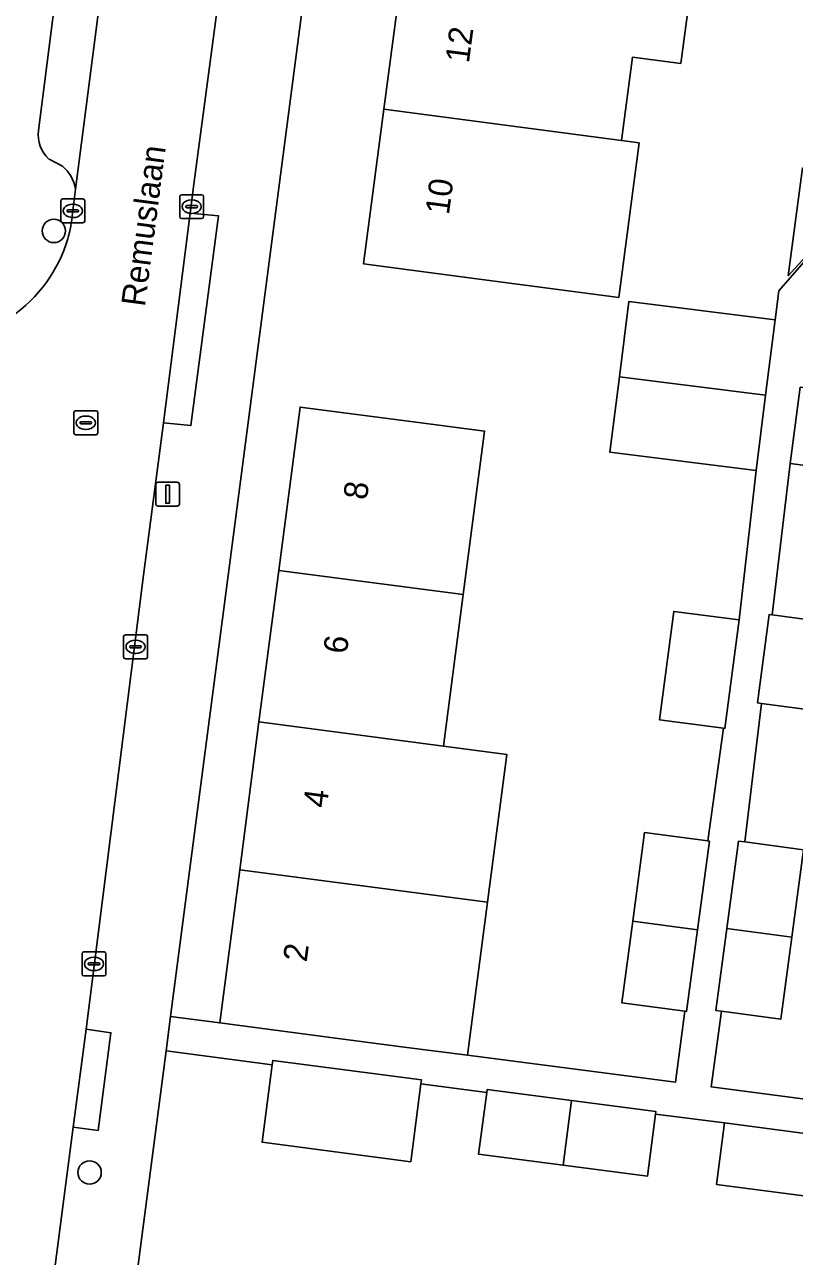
# Model space of a CAD drawing. Extents: x 162184 to 163154, y 385507 to 386516.
# Drawn here: x 162512.6 to 162544.8, y 386146.9 to 386198.5 of the extents above; entities that cross this region are included whole.
import ezdxf

# ---------------------------------------------------------------- set-up
doc = ezdxf.new("R2010")
doc.units = 0
for name, color, linetype in [('IMGEO_Boom', 7, 'Continuous'), ('IMGEO_Erf', 7, 'Continuous'), ('IMGEO_Kolk', 7, 'Continuous'), ('IMGEO_Lichtmast', 7, 'Continuous'), ('IMGEO_Openbare_ruimte_label', 7, 'Continuous'), ('IMGEO_Pand', 7, 'Continuous'), ('IMGEO_Pand_nummerreeks', 7, 'Continuous'), ('IMGEO_Parkeervlak_open', 7, 'Continuous'), ('IMGEO_Rijbaan_lokaal_open', 7, 'Continuous'), ('IMGEO_Rioolput', 7, 'Continuous'), ('IMGEO_Voetpad_open', 7, 'Continuous')]:
    doc.layers.add(name, color=color, linetype=linetype)

msp = doc.modelspace()

# ---------------------------------------------------------------- linework, layer by layer
at = {"layer": 'IMGEO_Boom'}
for centre in [(162513.834, 386189.826), (162515.331, 386150.42)]:
    msp.add_circle(centre, 0.489, dxfattribs=at)
at = {"layer": 'IMGEO_Erf'}
for points in [[(162530.386, 386246.165), (162518.722, 386156.946), (162520.777, 386156.678), (162521.612, 386163.089), (162522.419, 386169.278), (162523.245, 386175.621), (162524.136, 386182.455), (162529.095, 386181.809), (162531.86, 386181.449), (162530.969, 386174.608), (162530.143, 386168.265), (162532.792, 386167.917), (162531.986, 386161.729), (162531.152, 386155.327), (162539.848, 386154.195), (162540.242, 386157.169), (162537.602, 386157.524), (162538.06, 386160.933), (162538.56, 386164.653), (162541.2, 386164.298), (162541.861, 386169.01), (162539.187, 386169.359), (162539.778, 386173.899), (162542.516, 386173.543), (162543.224, 386179.795), (162537.109, 386180.566), (162537.508, 386183.72), (162537.906, 386186.873), (162544.02, 386186.101), (162544.174, 386187.322), (162548.452, 386192.209)], [(162540.447, 386199.659), (162540.074, 386196.836), (162538.053, 386197.103), (162537.591, 386193.606), (162538.33, 386193.508), (162537.477, 386187.042), (162534.503, 386187.434), (162531.75, 386187.797), (162526.792, 386188.451), (162527.645, 386194.92), (162528.478, 386201.239)], [(162550.729, 386179.284), (162544.651, 386180.089), (162543.892, 386173.753), (162546.479, 386173.416)], [(162545.998, 386169.72), (162543.449, 386170.052), (162542.755, 386164.252), (162545.214, 386163.922), (162544.723, 386160.268), (162544.261, 386156.836), (162541.784, 386157.169), (162541.35, 386154.002), (162553.034, 386152.476)], [(162567.207, 386149.157), (162559.322, 386150.205), (162558.859, 386146.308), (162553.719, 386146.951), (162553.757, 386147.408), (162547.932, 386148.167), (162548.394, 386151.658), (162547.486, 386151.766), (162547.15, 386149.19), (162541.562, 386149.918), (162541.897, 386152.494), (162539.018, 386152.863), (162538.679, 386150.265), (162535.146, 386150.725), (162531.613, 386151.185), (162531.95, 386153.769), (162529.194, 386154.125), (162528.77, 386150.873), (162522.549, 386151.683), (162522.973, 386154.932), (162518.534, 386155.508), (162514.923, 386127.892)]]:
    msp.add_lwpolyline(points, dxfattribs=at)
msp.add_lwpolyline([(162545.165, 386192.456), (162548.301, 386192.043), (162544.57, 386187.949)], close=True, dxfattribs=at)
at = {"layer": 'IMGEO_Kolk'}
for p, q in [((162514.201, 386191.164), (162515.053, 386191.164)), ((162519.1, 386190.415), (162519.1, 386191.267)), ((162519.175, 386191.341), (162520.027, 386191.341)), ((162520.101, 386191.267), (162520.101, 386190.415)), ((162514.126, 386190.238), (162514.126, 386191.09)), ((162514.385, 386190.658), (162514.385, 386190.67)), ((162514.823, 386190.621), (162514.425, 386190.621)), ((162514.428, 386190.707), (162514.826, 386190.707)), ((162514.614, 386190.944), (162514.639, 386190.944)), ((162514.869, 386190.67), (162514.869, 386190.658)), ((162515.127, 386191.09), (162515.127, 386190.238)), ((162519.359, 386190.835), (162519.359, 386190.847)), ((162519.797, 386190.798), (162519.399, 386190.798)), ((162519.402, 386190.884), (162519.8, 386190.884)), ((162519.588, 386191.121), (162519.613, 386191.121)), ((162519.843, 386190.847), (162519.843, 386190.835)), ((162515.053, 386190.164), (162514.201, 386190.164)), ((162514.637, 386190.384), (162514.612, 386190.384)), ((162520.027, 386190.341), (162519.175, 386190.341)), ((162519.611, 386190.561), (162519.586, 386190.561)), ((162516.753, 386171.993), (162516.753, 386172.845)), ((162516.828, 386172.919), (162517.68, 386172.919)), ((162517.241, 386172.699), (162517.266, 386172.699)), ((162517.754, 386172.845), (162517.754, 386171.993)), ((162517.012, 386172.413), (162517.012, 386172.425)), ((162517.45, 386172.376), (162517.052, 386172.376)), ((162517.055, 386172.462), (162517.453, 386172.462)), ((162517.264, 386172.139), (162517.239, 386172.139)), ((162517.496, 386172.425), (162517.496, 386172.413)), ((162517.68, 386171.919), (162516.828, 386171.919)), ((162515.012, 386158.722), (162515.012, 386159.574)), ((162515.087, 386159.648), (162515.939, 386159.648)), ((162515.314, 386159.191), (162515.712, 386159.191)), ((162515.5, 386159.428), (162515.525, 386159.428)), ((162516.013, 386159.574), (162516.013, 386158.722)), ((162515.271, 386159.142), (162515.271, 386159.154)), ((162515.709, 386159.105), (162515.311, 386159.105)), ((162515.523, 386158.868), (162515.498, 386158.868)), ((162515.755, 386159.154), (162515.755, 386159.142)), ((162515.939, 386158.648), (162515.087, 386158.648))]:
    msp.add_line(p, q, dxfattribs=at)
for points in [[(162514.201, 386191.164), (162515.053, 386191.164)], [(162519.1, 386190.415), (162519.1, 386191.267)], [(162519.175, 386191.341), (162520.027, 386191.341)], [(162520.101, 386191.267), (162520.101, 386190.415)], [(162514.126, 386190.238), (162514.126, 386191.09)], [(162515.127, 386191.09), (162515.127, 386190.238)], [(162515.053, 386190.164), (162514.201, 386190.164)], [(162520.027, 386190.341), (162519.175, 386190.341)], [(162516.753, 386171.993), (162516.753, 386172.845)], [(162516.828, 386172.919), (162517.68, 386172.919)], [(162517.754, 386172.845), (162517.754, 386171.993)], [(162517.68, 386171.919), (162516.828, 386171.919)], [(162515.012, 386158.722), (162515.012, 386159.574)], [(162515.087, 386159.648), (162515.939, 386159.648)], [(162516.013, 386159.574), (162516.013, 386158.722)], [(162515.939, 386158.648), (162515.087, 386158.648)]]:
    msp.add_lwpolyline(points, dxfattribs=at)
for centre, radius, start, end in [((162514.203, 386191.088), 0.0765, 91.552, 178.448), ((162514.203, 386191.088), 0.0765, 91.552, 178.448), ((162515.051, 386191.088), 0.0765, 1.552, 88.448), ((162515.051, 386191.088), 0.0765, 1.552, 88.448), ((162519.177, 386191.265), 0.0765, 91.552, 178.448), ((162519.177, 386191.265), 0.0765, 91.552, 178.448), ((162520.025, 386191.265), 0.0765, 1.552, 88.448), ((162520.025, 386191.265), 0.0765, 1.552, 88.448), ((162514.425, 386190.667), 0.0403, 85.8775, 175.7526), ((162514.422, 386190.657), 0.0366, 178.938, 274.7102), ((162514.826, 386190.664), 0.043, 264.8664, 352.4533), ((162514.83, 386190.669), 0.0386, 1.7309, 96.639), ((162519.399, 386190.844), 0.0403, 85.8775, 175.7526), ((162519.396, 386190.834), 0.0366, 178.938, 274.7102), ((162519.8, 386190.841), 0.043, 264.8664, 352.4533), ((162519.804, 386190.846), 0.0386, 1.7309, 96.639), ((162514.203, 386190.24), 0.0765, 181.552, 268.448), ((162514.203, 386190.24), 0.0765, 181.552, 268.448), ((162515.051, 386190.24), 0.0765, 271.552, 358.448), ((162515.051, 386190.24), 0.0765, 271.552, 358.448), ((162519.177, 386190.417), 0.0765, 181.552, 268.448), ((162519.177, 386190.417), 0.0765, 181.552, 268.448), ((162520.025, 386190.417), 0.0765, 271.552, 358.448), ((162520.025, 386190.417), 0.0765, 271.552, 358.448), ((162516.83, 386172.843), 0.0765, 91.552, 178.448), ((162516.83, 386172.843), 0.0765, 91.552, 178.448), ((162517.678, 386172.843), 0.0765, 1.552, 88.448), ((162517.678, 386172.843), 0.0765, 1.552, 88.448), ((162517.052, 386172.422), 0.0403, 85.8775, 175.7526), ((162517.049, 386172.412), 0.0366, 178.938, 274.7102), ((162517.453, 386172.419), 0.043, 264.8664, 352.4533), ((162517.457, 386172.424), 0.0386, 1.7309, 96.639), ((162516.83, 386171.995), 0.0765, 181.552, 268.448), ((162516.83, 386171.995), 0.0765, 181.552, 268.448), ((162517.678, 386171.995), 0.0765, 271.552, 358.448), ((162517.678, 386171.995), 0.0765, 271.552, 358.448), ((162515.089, 386159.572), 0.0765, 91.552, 178.448), ((162515.089, 386159.572), 0.0765, 91.552, 178.448), ((162515.311, 386159.151), 0.0403, 85.8775, 175.7526), ((162515.716, 386159.153), 0.0386, 1.7309, 96.639), ((162515.937, 386159.572), 0.0765, 1.552, 88.448), ((162515.937, 386159.572), 0.0765, 1.552, 88.448), ((162515.089, 386158.724), 0.0765, 181.552, 268.448), ((162515.089, 386158.724), 0.0765, 181.552, 268.448), ((162515.308, 386159.141), 0.0366, 178.938, 274.7102), ((162515.712, 386159.148), 0.043, 264.8664, 352.4533), ((162515.937, 386158.724), 0.0765, 271.552, 358.448), ((162515.937, 386158.724), 0.0765, 271.552, 358.448)]:
    msp.add_arc(centre, radius, start, end, dxfattribs=at)
for centre, major_axis, ratio, start_param, end_param in [((162514.613, 386190.664), (-0.387, 0.002), 0.722429, 4.712389, 7.853982), ((162514.638, 386190.664), (-0.39, 0.002), 0.717154, 1.570796, 4.712389), ((162519.587, 386190.841), (-0.387, 0.002), 0.722429, 4.712389, 7.853982), ((162519.612, 386190.841), (-0.39, 0.002), 0.717154, 1.570796, 4.712389), ((162517.24, 386172.419), (-0.387, 0.002), 0.722429, 4.712389, 7.853982), ((162517.265, 386172.419), (-0.39, 0.002), 0.717154, 1.570796, 4.712389), ((162515.499, 386159.148), (-0.387, 0.002), 0.722429, 4.712389, 7.853982), ((162515.524, 386159.148), (-0.39, 0.002), 0.717154, 1.570796, 4.712389)]:
    msp.add_ellipse(centre, major_axis=major_axis, ratio=ratio, start_param=start_param, end_param=end_param, dxfattribs=at)
at = {"layer": 'IMGEO_Lichtmast'}
for p, q in [((162518.199, 386179.307), (162518.989, 386179.307)), ((162518.989, 386179.307), (162518.199, 386179.307)), ((162518.099, 386178.407), (162518.099, 386179.207)), ((162518.099, 386179.207), (162518.099, 386178.407)), ((162519.089, 386179.207), (162519.089, 386178.407)), ((162519.089, 386178.407), (162519.089, 386179.207)), ((162518.989, 386178.307), (162518.199, 386178.307)), ((162518.199, 386178.307), (162518.989, 386178.307))]:
    msp.add_line(p, q, dxfattribs=at)
msp.add_lwpolyline([(162518.519, 386179.182), (162518.669, 386179.182), (162518.669, 386178.432), (162518.519, 386178.432), (162518.519, 386179.182)], dxfattribs=at)
for centre, start, end in [((162518.199, 386179.207), 90, 180), ((162518.199, 386179.207), 90, 180), ((162518.989, 386179.207), 0, 90), ((162518.989, 386179.207), 360, 90), ((162518.199, 386178.407), 180, 270), ((162518.199, 386178.407), 180, 270), ((162518.989, 386178.407), 270, 0), ((162518.989, 386178.407), 270, 0)]:
    msp.add_arc(centre, 0.1, start, end, dxfattribs=at)
at = {"layer": 'IMGEO_Pand'}
for points in [[(162538.053, 386197.103), (162540.074, 386196.836), (162540.447, 386199.659), (162536.189, 386200.22), (162528.478, 386201.239), (162527.645, 386194.92), (162537.591, 386193.606)], [(162537.591, 386193.606), (162527.645, 386194.92), (162526.792, 386188.451), (162531.75, 386187.797), (162534.503, 386187.434), (162537.477, 386187.042), (162538.33, 386193.508)], [(162544.57, 386187.949), (162548.301, 386192.043), (162545.165, 386192.456)], [(162543.622, 386182.948), (162544.02, 386186.101), (162537.906, 386186.873), (162537.508, 386183.72)], [(162537.508, 386183.72), (162537.109, 386180.566), (162543.224, 386179.795), (162543.622, 386182.948)], [(162545.075, 386183.285), (162544.651, 386180.089), (162550.729, 386179.284), (162551.156, 386182.506)], [(162530.969, 386174.608), (162531.86, 386181.449), (162529.095, 386181.809), (162524.136, 386182.455), (162523.245, 386175.621)], [(162530.143, 386168.265), (162530.969, 386174.608), (162523.245, 386175.621), (162522.419, 386169.278)], [(162542.516, 386173.543), (162539.778, 386173.899), (162539.187, 386169.359), (162541.861, 386169.01), (162541.924, 386169.002)], [(162543.892, 386173.753), (162543.768, 386173.769), (162543.287, 386170.073), (162543.449, 386170.052), (162545.998, 386169.72), (162546.479, 386173.416)], [(162530.143, 386168.265), (162522.419, 386169.278), (162521.612, 386163.089), (162531.986, 386161.729), (162532.792, 386167.917)], [(162541.2, 386164.298), (162538.56, 386164.653), (162538.06, 386160.933), (162540.776, 386160.577), (162541.275, 386164.288)], [(162542.755, 386164.252), (162542.49, 386164.288), (162541.999, 386160.635), (162544.723, 386160.268), (162545.214, 386163.922)], [(162528.502, 386155.672), (162531.152, 386155.327), (162531.986, 386161.729), (162521.612, 386163.089), (162520.777, 386156.678), (162525.736, 386156.032)], [(162540.776, 386160.577), (162538.06, 386160.933), (162537.602, 386157.524), (162540.242, 386157.169), (162540.316, 386157.159)], [(162544.723, 386160.268), (162541.999, 386160.635), (162541.538, 386157.202), (162541.784, 386157.169), (162544.261, 386156.836)], [(162529.194, 386154.125), (162529.217, 386154.302), (162522.996, 386155.112), (162522.973, 386154.932), (162522.549, 386151.683), (162528.77, 386150.873)], [(162535.499, 386153.431), (162531.966, 386153.891), (162531.95, 386153.769), (162531.613, 386151.185), (162535.146, 386150.725)], [(162539.018, 386152.863), (162539.032, 386152.971), (162535.499, 386153.431), (162535.146, 386150.725), (162538.679, 386150.265)], [(162547.486, 386151.766), (162541.897, 386152.494), (162541.562, 386149.918), (162547.15, 386149.19)]]:
    msp.add_lwpolyline(points, close=True, dxfattribs=at)
at = {"layer": 'IMGEO_Parkeervlak_open'}
for points in [[(162514.746, 386191.574), (162520.569, 386236.666)], [(162518.321, 386234.121), (162516.6, 386220.687), (162515.946, 386215.576), (162513.185, 386194.022)], [(162513.63, 386192.833), (162514.191, 386192.534)]]:
    msp.add_lwpolyline(points, dxfattribs=at)
for centre, radius, start, end in [((162514.595, 386193.872), 1.418, 173.9303, 227.1079), ((162513.198, 386191.32), 1.568, 9.3296, 50.737)]:
    msp.add_arc(centre, radius, start, end, dxfattribs=at)
at = {"layer": 'IMGEO_Rijbaan_lokaal_open'}
for points in [[(162514.645, 386152.313), (162515.183, 386156.42), (162517.587, 386175.419), (162518.419, 386181.789), (162519.542, 386190.566), (162519.686, 386191.776), (162525.592, 386235.986), (162520.569, 386236.666), (162514.746, 386191.574), (162514.616, 386190.567)], [(162511.491, 386128.213), (162514.645, 386152.313)]]:
    msp.add_lwpolyline(points, dxfattribs=at)
for centre, radius, start, end in [((162508.101, 386191.214), 6.547, 344.7332, 354.3296), ((162508.655, 386191.197), 6.009, 304.3137, 343.4935)]:
    msp.add_arc(centre, radius, start, end, dxfattribs=at)
at = {"layer": 'IMGEO_Rioolput'}
for p, q in [((162514.671, 386181.372), (162514.671, 386182.224)), ((162514.746, 386182.298), (162515.598, 386182.298)), ((162515.159, 386182.078), (162515.184, 386182.078)), ((162515.672, 386182.224), (162515.672, 386181.372)), ((162514.93, 386181.792), (162514.93, 386181.804)), ((162515.368, 386181.755), (162514.97, 386181.755)), ((162514.973, 386181.841), (162515.371, 386181.841)), ((162515.182, 386181.518), (162515.157, 386181.518)), ((162515.414, 386181.804), (162515.414, 386181.792)), ((162515.598, 386181.298), (162514.746, 386181.298))]:
    msp.add_line(p, q, dxfattribs=at)
for points in [[(162514.671, 386181.372), (162514.671, 386182.224)], [(162514.746, 386182.298), (162515.598, 386182.298)], [(162515.672, 386182.224), (162515.672, 386181.372)], [(162515.598, 386181.298), (162514.746, 386181.298)]]:
    msp.add_lwpolyline(points, dxfattribs=at)
for centre, radius, start, end in [((162514.748, 386182.222), 0.0765, 91.552, 178.448), ((162514.748, 386182.222), 0.0765, 91.552, 178.448), ((162515.596, 386182.222), 0.0765, 1.552, 88.448), ((162515.596, 386182.222), 0.0765, 1.552, 88.448), ((162514.748, 386181.374), 0.0765, 181.552, 268.448), ((162514.748, 386181.374), 0.0765, 181.552, 268.448), ((162514.97, 386181.801), 0.0403, 85.8775, 175.7526), ((162514.967, 386181.791), 0.0366, 178.938, 274.7102), ((162515.371, 386181.798), 0.043, 264.8664, 352.4533), ((162515.375, 386181.803), 0.0386, 1.7309, 96.639), ((162515.596, 386181.374), 0.0765, 271.552, 358.448), ((162515.596, 386181.374), 0.0765, 271.552, 358.448)]:
    msp.add_arc(centre, radius, start, end, dxfattribs=at)
for centre, major_axis, ratio, start_param, end_param in [((162515.158, 386181.798), (-0.387, 0.002), 0.722429, 4.712389, 7.853982), ((162515.183, 386181.798), (-0.39, 0.002), 0.717154, 1.570796, 4.712389)]:
    msp.add_ellipse(centre, major_axis=major_axis, ratio=ratio, start_param=start_param, end_param=end_param, dxfattribs=at)
at = {"layer": 'IMGEO_Voetpad_open'}
for points in [[(162518.534, 386155.508), (162518.722, 386156.946), (162530.386, 386246.165), (162530.299, 386247.954), (162529.167, 386250), (162527.746, 386251.794)], [(162525.867, 386238.045), (162525.592, 386235.986), (162519.686, 386191.776), (162519.542, 386190.566), (162520.721, 386190.459), (162519.569, 386181.682), (162518.419, 386181.789), (162517.587, 386175.419), (162515.183, 386156.42), (162516.222, 386156.271), (162515.686, 386152.177), (162514.645, 386152.313), (162511.491, 386128.213)], [(162513.185, 386194.022), (162515.946, 386215.576), (162514.905, 386215.709), (162515.56, 386220.832), (162516.6, 386220.687), (162518.321, 386234.121)], [(162514.191, 386192.534), (162513.63, 386192.833)], [(162548.452, 386192.209), (162544.174, 386187.322), (162544.02, 386186.101), (162543.622, 386182.948), (162543.224, 386179.795), (162542.516, 386173.543), (162541.924, 386169.002), (162541.861, 386169.01), (162541.2, 386164.298), (162541.275, 386164.288), (162540.776, 386160.577), (162540.316, 386157.159), (162540.242, 386157.169), (162539.848, 386154.195), (162531.152, 386155.327), (162528.502, 386155.672), (162525.736, 386156.032), (162520.777, 386156.678), (162518.722, 386156.946), (162518.534, 386155.508), (162522.973, 386154.932), (162522.996, 386155.112), (162529.217, 386154.302), (162529.194, 386154.125), (162531.95, 386153.769), (162531.966, 386153.891), (162535.499, 386153.431), (162539.032, 386152.971), (162539.018, 386152.863), (162541.897, 386152.494), (162547.486, 386151.766)], [(162514.616, 386190.567), (162514.746, 386191.574)], [(162553.034, 386152.476), (162541.35, 386154.002), (162541.784, 386157.169), (162541.538, 386157.202), (162541.999, 386160.635), (162542.49, 386164.288), (162542.755, 386164.252), (162543.449, 386170.052), (162543.287, 386170.073), (162543.768, 386173.769), (162543.892, 386173.753), (162544.651, 386180.089), (162545.075, 386183.285)], [(162514.923, 386127.892), (162518.534, 386155.508)]]:
    msp.add_lwpolyline(points, dxfattribs=at)
for points in [[(162519.542, 386190.566), (162518.419, 386181.789), (162519.569, 386181.682), (162520.721, 386190.459)], [(162515.183, 386156.42), (162514.645, 386152.313), (162515.686, 386152.177), (162516.222, 386156.271)]]:
    msp.add_lwpolyline(points, close=True, dxfattribs=at)
for centre, radius, start, end in [((162514.595, 386193.872), 1.418, 173.9303, 227.1079), ((162513.198, 386191.32), 1.568, 9.3296, 50.737), ((162508.101, 386191.214), 6.547, 344.7332, 354.3296), ((162508.655, 386191.197), 6.009, 304.3137, 343.4935)]:
    msp.add_arc(centre, radius, start, end, dxfattribs=at)

# ---------------------------------------------------------------- texts
at = {"layer": 'IMGEO_Openbare_ruimte_label'}
msp.add_text('Remuslaan', height=1, rotation=82.5266, dxfattribs=at).set_placement((162517.64, 386186.628))
at = {"layer": 'IMGEO_Pand_nummerreeks'}
for s, rotation, p in [('12', 82.4898, (162531.204, 386196.821)), ('10', 82.4898, (162530.367, 386190.473)), ('8', 82.5756, (162526.934, 386178.54)), ('6', 82.5756, (162526.094, 386172.092)), ('4', 82.5756, (162525.254, 386165.648)), ('2', 82.5756, (162524.414, 386159.201))]:
    msp.add_text(s, height=1, rotation=rotation, dxfattribs=at).set_placement(p)

doc.saveas('drawing.dxf')
